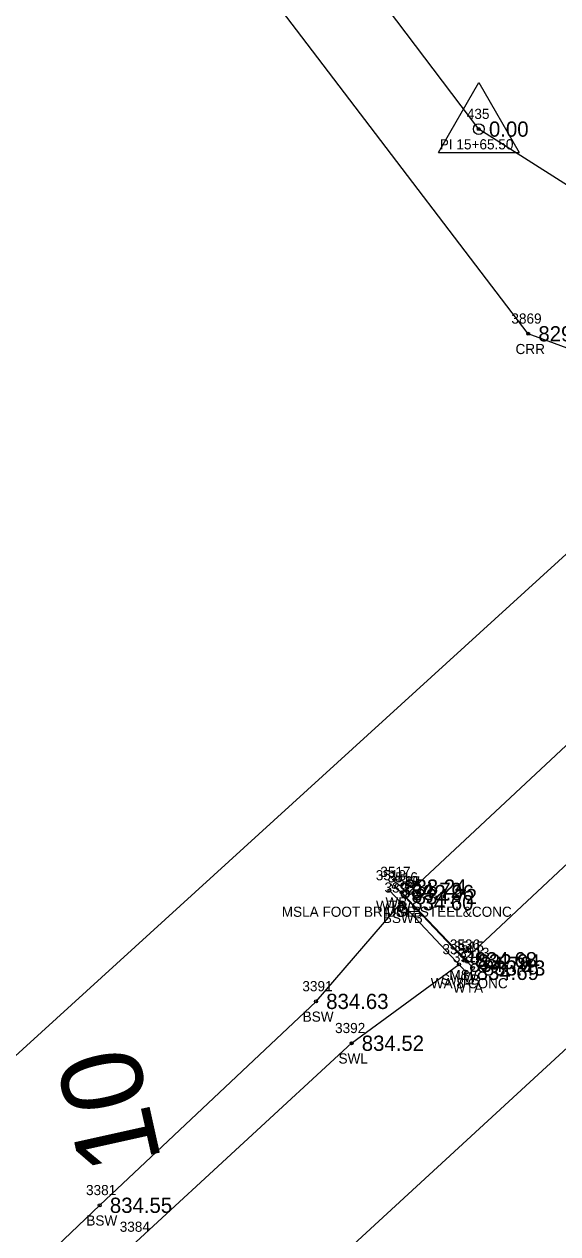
# Model space of a CAD drawing. Extents: x 1622501 to 1626664, y 1117816 to 1121579.
# Drawn here: x 1624283.2 to 1624335.7, y 1119608.3 to 1119727.4 of the extents above; entities that cross this region are included whole.
import ezdxf

# ---------------------------------------------------------------- set-up
doc = ezdxf.new("R2010")
doc.units = 0
for name, color, linetype in [('RD_EX_BldgApp', 7, 'Continuous'), ('RD_EX_Conc', 7, 'Continuous'), ('RD_EX_Conc_txCode', 7, 'Continuous'), ('RD_EX_DR_Pipe', 7, 'Continuous'), ('RD_EX_H2O', 7, 'Continuous'), ('RD_EX_H2O_txCode', 7, 'Continuous'), ('RD_EX_Misc', 7, 'Continuous'), ('RD_EX_Misc_txCode', 7, 'Continuous'), ('RD_EX_TX_Conc_ELEV', 7, 'Continuous'), ('RD_EX_TX_H2O_ELEV', 7, 'Continuous'), ('RD_EX_TX_Misc_ELEV', 7, 'Continuous'), ('RD_EX_VEG', 7, 'Continuous'), ('RD_HC_Cl', 7, 'Continuous'), ('RD_HC_Data', 7, 'Continuous'), ('RD_HC_Survey_ELEV', 7, 'Continuous'), ('RD_HC_TX_Sta50', 7, 'Continuous'), ('RD_HC_txCode', 7, 'Continuous'), ('RD_SMD_Locator', 7, 'Continuous')]:
    doc.layers.add(name, color=color, linetype=linetype)

msp = doc.modelspace()

# ---------------------------------------------------------------- linework, layer by layer
at = {"layer": 'RD_EX_BldgApp'}
msp.add_lwpolyline([(1624327.38, 1119634.48), (1624326.84, 1119635.09), (1624320.35, 1119641.91), (1624319.61, 1119642.45)], dxfattribs=at)
at = {"layer": 'RD_EX_Conc'}
for points in [[(1623883.58, 1119262.31), (1623914.11, 1119291.01), (1623949.14, 1119315.67), (1623997.41, 1119349.7), (1624041.95, 1119381.59), (1624076.33, 1119409.19), (1624117.51, 1119442.93), (1624154.84, 1119473.11), (1624194.15, 1119507.57), (1624227.99, 1119543.89), (1624253.61, 1119575.88), (1624290.62, 1119611.11), (1624311.93, 1119631.19), (1624320.3, 1119640.91)], [(1623887.3, 1119259.13), (1623917.26, 1119287.49), (1623952.1, 1119311.76), (1624000.17, 1119345.78), (1624044.86, 1119377.79), (1624079.21, 1119405.17), (1624120.3, 1119438.84), (1624157.17, 1119468.81), (1624198.23, 1119502.55), (1624231.93, 1119540.84), (1624256.76, 1119572.31), (1624294.22, 1119607.5), (1624315.43, 1119627.07), (1624326.01, 1119634.84)]]:
    msp.add_lwpolyline(points, dxfattribs=at)
at = {"layer": 'RD_EX_DR_Pipe'}
msp.add_lwpolyline([(1623859.42, 1119207.44), (1623928.36, 1119275.93), (1624053.59, 1119378.71), (1624148.05, 1119455.71), (1624257.33, 1119553.63), (1624257.33, 1119553.63), (1624370.57, 1119657.84)], dxfattribs=at)
at = {"layer": 'RD_EX_H2O'}
msp.add_lwpolyline([(1624377.74, 1119642.06), (1624378.59, 1119657.49), (1624371.77, 1119652.01), (1624367.29, 1119662.36), (1624378.81, 1119671.4), (1624364.12, 1119685.46), (1624332.83, 1119696.94), (1624293.5, 1119748.56), (1624263.01, 1119793.14), (1624239.64, 1119820.93), (1624193.92, 1119859.77), (1624167.86, 1119927.2), (1624160.26, 1119988.09), (1624140.36, 1120037.81)], dxfattribs=at)
at = {"layer": 'RD_EX_Misc'}
msp.add_line((1624326.75, 1119634.05), (1624319.16, 1119642.12), dxfattribs=at)
msp.add_lwpolyline([(1624320.65, 1119641.52), (1624339.02, 1119658.7), (1624356.85, 1119675.35), (1624372.2, 1119689.7), (1624388.32, 1119704.83), (1624403.78, 1119719.38), (1624430.49, 1119744.58), (1624436.32, 1119738.35), (1624408.9, 1119712.53), (1624392.18, 1119696.77), (1624377.72, 1119683.18), (1624361.75, 1119668.21), (1624345, 1119652.56), (1624326.56, 1119635.29), (1624320.65, 1119641.52)], dxfattribs=at)
at = {"layer": 'RD_EX_VEG'}
msp.add_lwpolyline([(1624252.76, 1119644.96), (1624263.09, 1119608.33), (1624338.78, 1119677.24)], dxfattribs=at)
at = {"layer": 'RD_HC_Cl'}
for p, q in [((1624327.96, 1119717.1), (1624245.51, 1119826.25)), ((1624394.13, 1119674.93), (1624327.96, 1119717.1))]:
    msp.add_line(p, q, dxfattribs=at)
at = {"layer": 'RD_HC_Data'}
for p, q in [((1624323.99, 1119714.81), (1624327.97, 1119721.69)), ((1624327.97, 1119721.69), (1624331.93, 1119714.81)), ((1624323.99, 1119714.81), (1624331.93, 1119714.81))]:
    msp.add_line(p, q, dxfattribs=at)
msp.add_circle((1624327.96, 1119717.1), 0.529, dxfattribs=at)
at = {"layer": 'RD_SMD_Locator'}
for centre in [(1624327.96, 1119717.1), (1624332.83, 1119696.94), (1624319.61, 1119642.45), (1624319.16, 1119642.12), (1624320.35, 1119641.91), (1624320.65, 1119641.52), (1624320.65, 1119641.52), (1624320.3, 1119640.91), (1624326.56, 1119635.29), (1624326.01, 1119634.84), (1624326.84, 1119635.09), (1624327.38, 1119634.48), (1624326.75, 1119634.05), (1624311.93, 1119631.19), (1624315.43, 1119627.07), (1624290.62, 1119611.11)]:
    msp.add_circle(centre, 0.15, dxfattribs=at)

# ---------------------------------------------------------------- texts
at = {"layer": 'RD_EX_Conc_txCode'}
for s, p in [('3393', (1624318.67, 1119641.91)), ('BSWB', (1624318.51, 1119638.91)), ('3394', (1624324.38, 1119635.84)), ('3391', (1624310.58, 1119632.19)), ('SWLB', (1624324.25, 1119632.84)), ('BSW', (1624310.61, 1119629.19)), ('3392', (1624313.8, 1119628.07)), ('SWL', (1624314.14, 1119625.07)), ('3381', (1624289.27, 1119612.11)), ('BSW', (1624289.3, 1119609.11)), ('3384', (1624292.59, 1119608.5))]:
    msp.add_text(s, height=1, dxfattribs=at).set_placement(p)
at = {"layer": 'RD_EX_H2O_txCode'}
for s, p in [('3869', (1624331.17, 1119697.94)), ('CRR', (1624331.58, 1119694.94))]:
    msp.add_text(s, height=1, dxfattribs=at).set_placement(p)
at = {"layer": 'RD_EX_Misc_txCode'}
for s, p in [('3518', (1624317.81, 1119643.12)), ('3517', (1624318.26, 1119643.45)), ('3516', (1624318.98, 1119642.91)), ('3519', (1624319.2, 1119642.52)), ('3537', (1624319.2, 1119642.52)), ('WB', (1624318.77, 1119640.45)), ('MSLA FOOT BRIDGE STEEL&CONC', (1624308.55, 1119639.52)), ('WTB', (1624317.83, 1119640.12)), ('MSLB', (1624318.67, 1119639.52)), ('W', (1624319.98, 1119639.91)), ('3536', (1624325.11, 1119636.29)), ('3515', (1624325.49, 1119636.09)), ('3514', (1624325.41, 1119635.05)), ('3513', (1624326.03, 1119635.48)), ('MSL', (1624325.06, 1119633.29)), ('WA 8 CONC', (1624323.23, 1119632.48)), ('WTA', (1624325.41, 1119632.05)), ('W', (1624326.47, 1119633.09))]:
    msp.add_text(s, height=1, dxfattribs=at).set_placement(p)
at = {"layer": 'RD_EX_TX_Conc_ELEV'}
for s, p in [('834.60', (1624321.3, 1119640.16)), ('834.70', (1624327.01, 1119634.09)), ('834.63', (1624312.93, 1119630.44)), ('834.52', (1624316.43, 1119626.32)), ('834.55', (1624291.62, 1119610.36))]:
    msp.add_text(s, height=1.5, dxfattribs=at).set_placement(p)
at = {"layer": 'RD_EX_TX_H2O_ELEV'}
msp.add_text('829.03', height=1.5, dxfattribs=at).set_placement((1624333.83, 1119696.19))
at = {"layer": 'RD_EX_TX_Misc_ELEV'}
for s, p in [('834.72', (1624320.16, 1119641.37)), ('833.24', (1624320.61, 1119641.7)), ('832.96', (1624321.35, 1119641.16)), ('834.72', (1624321.65, 1119640.77)), ('834.72', (1624321.65, 1119640.77)), ('834.68', (1624327.56, 1119634.54)), ('832.94', (1624327.84, 1119634.34)), ('834.69', (1624327.75, 1119633.3)), ('833.43', (1624328.38, 1119633.73))]:
    msp.add_text(s, height=1.5, dxfattribs=at).set_placement(p)
at = {"layer": 'RD_HC_Survey_ELEV'}
msp.add_text('0.00', height=1.5, dxfattribs=at).set_placement((1624328.96, 1119716.35))
at = {"layer": 'RD_HC_TX_Sta50'}
msp.add_text('10', height=8, rotation=102.5376, dxfattribs=at).set_placement((1624296.71, 1119615.5))
at = {"layer": 'RD_HC_txCode'}
for s, p in [('435', (1624326.78, 1119718.1)), ('PI 15+65.50', (1624324.12, 1119715.1))]:
    msp.add_text(s, height=1, dxfattribs=at).set_placement(p)

doc.saveas('drawing.dxf')
